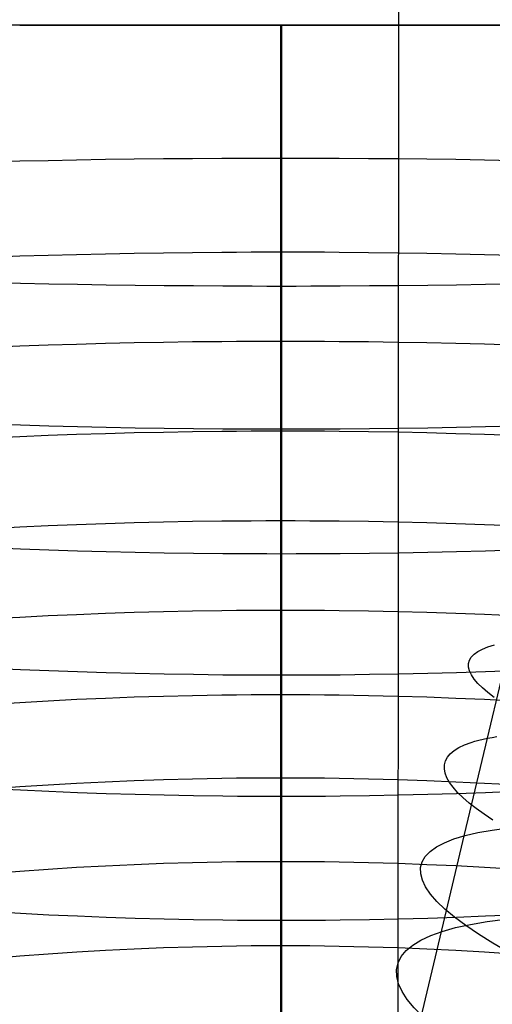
# Model space of a CAD drawing. Extents: x -383 to 1849, y -1185 to -529.
# Tile 323 of 656: x 204 to 212, y -1032 to -1016. Entities that reach past the tile are written whole.
import ezdxf

# ---------------------------------------------------------------- set-up
doc = ezdxf.new("R2010")
doc.units = 0
doc.layers.add('PREDEFINITO', color=7, linetype='CONTINUOUS')

msp = doc.modelspace()

# ---------------------------------------------------------------- linework, layer by layer
at = {"layer": 'PREDEFINITO'}
for p, q in [((210.245, -1052.478, 433.54), (210.355, -882.798, 433.986)), ((203.994, -1015.668, 678.324), (203.528, -1015.668, 678.169)), ((203.98, -1015.668, 649.681), (204.45, -1015.668, 649.542)), ((204.464, -1015.668, 678.463), (203.994, -1015.668, 678.324)), ((204.45, -1015.668, 649.542), (204.923, -1015.668, 649.417)), ((204.938, -1015.668, 678.587), (204.464, -1015.668, 678.463)), ((204.923, -1015.668, 649.417), (205.4, -1015.668, 649.309)), ((205.415, -1015.668, 678.695), (204.938, -1015.668, 678.587)), ((205.4, -1015.668, 649.309), (205.88, -1015.668, 649.216)), ((205.895, -1015.668, 678.787), (205.415, -1015.668, 678.695)), ((205.88, -1015.668, 649.216), (206.362, -1015.668, 649.139)), ((206.377, -1015.668, 678.863), (205.895, -1015.668, 678.787)), ((206.362, -1015.668, 649.139), (206.846, -1015.668, 649.079)), ((206.862, -1015.668, 678.923), (206.377, -1015.668, 678.863)), ((206.846, -1015.668, 649.079), (207.332, -1015.668, 649.036)), ((207.347, -1015.668, 678.966), (206.862, -1015.668, 678.923)), ((207.332, -1015.668, 649.036), (207.575, -1015.668, 649.021)), ((207.59, -1015.668, 678.981), (207.347, -1015.668, 678.966)), ((207.575, -1015.668, 649.021), (207.819, -1015.668, 649.01)), ((207.834, -1015.668, 678.991), (207.59, -1015.668, 678.981)), ((207.819, -1015.668, 649.01), (208.062, -1015.668, 649.003)), ((208.077, -1015.668, 678.998), (207.834, -1015.668, 678.991)), ((208.062, -1015.668, 649.003), (208.306, -1015.668, 649.001)), ((208.321, -1015.668, 679), (208.077, -1015.668, 678.998)), ((208.306, -1015.668, 649.001), (208.549, -1015.668, 649.003)), ((208.306, -1015.668, 649), (208.306, -1016.345, 649.028)), ((208.564, -1015.668, 678.998), (208.321, -1015.668, 679)), ((208.321, -1015.668, 679), (208.321, -1018.341, 679.002)), ((208.549, -1015.668, 649.003), (208.793, -1015.668, 649.009)), ((208.808, -1015.668, 678.991), (208.564, -1015.668, 678.998)), ((208.793, -1015.668, 649.009), (209.036, -1015.668, 649.02)), ((209.051, -1015.668, 678.98), (208.808, -1015.668, 678.991)), ((209.036, -1015.668, 649.02), (209.279, -1015.668, 649.035)), ((209.295, -1015.668, 678.965), (209.051, -1015.668, 678.98)), ((209.279, -1015.668, 649.035), (209.765, -1015.668, 649.078)), ((209.78, -1015.668, 678.921), (209.295, -1015.668, 678.965)), ((209.765, -1015.668, 649.078), (210.249, -1015.668, 649.137)), ((210.264, -1015.668, 678.861), (209.78, -1015.668, 678.921)), ((210.249, -1015.668, 649.137), (210.732, -1015.668, 649.213)), ((210.747, -1015.668, 678.785), (210.264, -1015.668, 678.861)), ((210.732, -1015.668, 649.213), (211.211, -1015.668, 649.306)), ((211.226, -1015.668, 678.692), (210.747, -1015.668, 678.785)), ((211.211, -1015.668, 649.306), (211.689, -1015.668, 649.414)), ((211.703, -1015.668, 678.583), (211.226, -1015.668, 678.692)), ((211.689, -1015.668, 649.414), (212.162, -1015.668, 649.538)), ((212.177, -1015.668, 678.459), (211.703, -1015.668, 678.583)), ((208.306, -1016.345, 649.028), (208.306, -1016.922, 649.039)), ((208.306, -1016.922, 649.039), (208.306, -1017.872, 649.028)), ((203.515, -1017.931, 649.861), (203.981, -1017.92, 649.707)), ((203.981, -1017.92, 649.707), (204.451, -1017.91, 649.568)), ((204.451, -1017.91, 649.568), (204.924, -1017.901, 649.444)), ((204.924, -1017.901, 649.444), (205.401, -1017.893, 649.335)), ((205.401, -1017.893, 649.335), (205.881, -1017.887, 649.243)), ((205.881, -1017.887, 649.243), (206.363, -1017.881, 649.166)), ((206.363, -1017.881, 649.166), (206.847, -1017.877, 649.106)), ((206.847, -1017.877, 649.106), (207.333, -1017.874, 649.063)), ((207.333, -1017.874, 649.063), (207.576, -1017.873, 649.048)), ((207.576, -1017.873, 649.048), (207.819, -1017.872, 649.037)), ((207.819, -1017.872, 649.037), (208.063, -1017.872, 649.03)), ((208.063, -1017.872, 649.03), (208.306, -1017.872, 649.028)), ((208.306, -1017.872, 649.028), (208.55, -1017.872, 649.03)), ((208.306, -1017.872, 649.028), (208.306, -1019.429, 648.965)), ((208.55, -1017.872, 649.03), (208.793, -1017.872, 649.036)), ((208.793, -1017.872, 649.036), (209.036, -1017.873, 649.047)), ((209.036, -1017.873, 649.047), (209.28, -1017.874, 649.062)), ((209.28, -1017.874, 649.062), (209.765, -1017.877, 649.105)), ((209.765, -1017.877, 649.105), (210.249, -1017.881, 649.164)), ((210.249, -1017.881, 649.164), (210.732, -1017.887, 649.24)), ((210.732, -1017.887, 649.24), (211.212, -1017.893, 649.332)), ((211.212, -1017.893, 649.332), (211.689, -1017.901, 649.44)), ((211.689, -1017.901, 649.44), (212.162, -1017.91, 649.564)), ((208.321, -1018.341, 679.002), (208.321, -1020, 678.95)), ((203.515, -1019.511, 649.797), (203.98, -1019.495, 649.643)), ((203.98, -1019.495, 649.643), (204.45, -1019.482, 649.504)), ((204.45, -1019.482, 649.504), (204.924, -1019.47, 649.38)), ((204.924, -1019.47, 649.38), (205.401, -1019.459, 649.272)), ((205.401, -1019.459, 649.272), (205.881, -1019.45, 649.18)), ((205.881, -1019.45, 649.18), (206.363, -1019.442, 649.103)), ((206.363, -1019.442, 649.103), (206.847, -1019.436, 649.043)), ((206.847, -1019.436, 649.043), (207.332, -1019.432, 649)), ((207.332, -1019.432, 649), (207.576, -1019.431, 648.985)), ((207.576, -1019.431, 648.985), (207.819, -1019.429, 648.974)), ((207.819, -1019.429, 648.974), (208.062, -1019.429, 648.967)), ((208.062, -1019.429, 648.967), (208.306, -1019.429, 648.965)), ((208.306, -1019.429, 648.965), (208.55, -1019.429, 648.967)), ((208.306, -1019.429, 648.965), (208.306, -1020.908, 648.869)), ((208.55, -1019.429, 648.967), (208.793, -1019.429, 648.973)), ((208.793, -1019.429, 648.973), (209.036, -1019.43, 648.984)), ((209.036, -1019.43, 648.984), (209.28, -1019.432, 648.999)), ((209.28, -1019.432, 648.999), (209.765, -1019.436, 649.041)), ((209.765, -1019.436, 649.041), (210.249, -1019.442, 649.101)), ((210.249, -1019.442, 649.101), (210.732, -1019.449, 649.176)), ((210.732, -1019.449, 649.176), (211.212, -1019.458, 649.268)), ((211.212, -1019.458, 649.268), (211.689, -1019.469, 649.376)), ((211.689, -1019.469, 649.376), (212.162, -1019.481, 649.499)), ((203.992, -1019.952, 678.272), (203.526, -1019.941, 678.117)), ((204.463, -1019.962, 678.411), (203.992, -1019.952, 678.272)), ((204.937, -1019.97, 678.535), (204.463, -1019.962, 678.411)), ((205.414, -1019.978, 678.643), (204.937, -1019.97, 678.535)), ((205.894, -1019.985, 678.736), (205.414, -1019.978, 678.643)), ((206.377, -1019.99, 678.812), (205.894, -1019.985, 678.736)), ((210.747, -1019.985, 678.736), (210.265, -1019.99, 678.813)), ((211.227, -1019.978, 678.644), (210.747, -1019.985, 678.736)), ((211.704, -1019.971, 678.536), (211.227, -1019.978, 678.644)), ((212.177, -1019.962, 678.412), (211.704, -1019.971, 678.536)), ((206.861, -1019.994, 678.872), (206.377, -1019.99, 678.812)), ((207.347, -1019.997, 678.915), (206.861, -1019.994, 678.872)), ((207.59, -1019.999, 678.93), (207.347, -1019.997, 678.915)), ((207.834, -1019.999, 678.941), (207.59, -1019.999, 678.93)), ((208.077, -1020, 678.948), (207.834, -1019.999, 678.941)), ((208.321, -1020, 678.95), (208.077, -1020, 678.948)), ((208.564, -1020, 678.948), (208.321, -1020, 678.95)), ((208.321, -1020, 678.95), (208.321, -1022.371, 678.818)), ((208.808, -1019.999, 678.941), (208.564, -1020, 678.948)), ((209.051, -1019.999, 678.93), (208.808, -1019.999, 678.941)), ((209.295, -1019.998, 678.915), (209.051, -1019.999, 678.93)), ((209.78, -1019.994, 678.872), (209.295, -1019.998, 678.915)), ((210.265, -1019.99, 678.813), (209.78, -1019.994, 678.872)), ((204.45, -1020.972, 649.407), (204.924, -1020.957, 649.284)), ((204.924, -1020.957, 649.284), (205.401, -1020.944, 649.176)), ((205.401, -1020.944, 649.176), (205.881, -1020.933, 649.084)), ((205.881, -1020.933, 649.084), (206.363, -1020.924, 649.008)), ((206.363, -1020.924, 649.008), (206.847, -1020.917, 648.948)), ((206.847, -1020.917, 648.948), (207.332, -1020.912, 648.905)), ((207.332, -1020.912, 648.905), (207.576, -1020.91, 648.889)), ((207.576, -1020.91, 648.889), (207.819, -1020.909, 648.878)), ((207.819, -1020.909, 648.878), (208.062, -1020.908, 648.872)), ((208.062, -1020.908, 648.872), (208.306, -1020.908, 648.869)), ((208.306, -1020.908, 648.869), (208.55, -1020.908, 648.872)), ((208.306, -1020.908, 648.869), (208.306, -1023.885, 648.596)), ((208.55, -1020.908, 648.872), (208.793, -1020.909, 648.878)), ((208.793, -1020.909, 648.878), (209.036, -1020.91, 648.889)), ((209.036, -1020.91, 648.889), (209.28, -1020.912, 648.903)), ((209.28, -1020.912, 648.903), (209.765, -1020.917, 648.946)), ((209.765, -1020.917, 648.946), (210.249, -1020.924, 649.005)), ((210.249, -1020.924, 649.005), (210.732, -1020.933, 649.081)), ((210.732, -1020.933, 649.081), (211.212, -1020.944, 649.172)), ((211.212, -1020.944, 649.172), (211.689, -1020.956, 649.279)), ((211.689, -1020.956, 649.279), (212.162, -1020.971, 649.402)), ((203.515, -1021.006, 649.7), (203.98, -1020.988, 649.546)), ((203.98, -1020.988, 649.546), (204.45, -1020.972, 649.407)), ((203.992, -1022.305, 678.141), (203.526, -1022.289, 677.987)), ((204.462, -1022.318, 678.28), (203.992, -1022.305, 678.141)), ((204.936, -1022.331, 678.404), (204.462, -1022.318, 678.28)), ((205.414, -1022.341, 678.512), (204.936, -1022.331, 678.404)), ((205.401, -1022.439, 649.051), (205.881, -1022.426, 648.959)), ((205.894, -1022.35, 678.604), (205.414, -1022.341, 678.512)), ((205.881, -1022.426, 648.959), (206.363, -1022.416, 648.883)), ((206.376, -1022.358, 678.68), (205.894, -1022.35, 678.604)), ((206.363, -1022.416, 648.883), (206.847, -1022.408, 648.824)), ((206.861, -1022.364, 678.74), (206.376, -1022.358, 678.68)), ((206.847, -1022.408, 648.824), (207.332, -1022.402, 648.781)), ((207.347, -1022.368, 678.783), (206.861, -1022.364, 678.74)), ((207.332, -1022.402, 648.781), (207.576, -1022.4, 648.765)), ((207.59, -1022.37, 678.798), (207.347, -1022.368, 678.783)), ((207.576, -1022.4, 648.765), (207.819, -1022.398, 648.754)), ((207.834, -1022.371, 678.809), (207.59, -1022.37, 678.798)), ((207.819, -1022.398, 648.754), (208.062, -1022.397, 648.748)), ((208.077, -1022.371, 678.816), (207.834, -1022.371, 678.809)), ((208.062, -1022.397, 648.748), (208.306, -1022.397, 648.745)), ((208.321, -1022.371, 678.818), (208.077, -1022.371, 678.816)), ((208.306, -1022.397, 648.745), (208.55, -1022.397, 648.747)), ((208.564, -1022.371, 678.816), (208.321, -1022.371, 678.818)), ((208.321, -1022.371, 678.818), (208.321, -1024.44, 678.659)), ((208.55, -1022.397, 648.747), (208.793, -1022.398, 648.754)), ((208.808, -1022.371, 678.809), (208.564, -1022.371, 678.816)), ((208.793, -1022.398, 648.754), (209.036, -1022.399, 648.764)), ((209.052, -1022.37, 678.799), (208.808, -1022.371, 678.809)), ((209.036, -1022.399, 648.764), (209.28, -1022.402, 648.779)), ((209.295, -1022.368, 678.783), (209.052, -1022.37, 678.799)), ((209.28, -1022.402, 648.779), (209.765, -1022.407, 648.822)), ((209.781, -1022.364, 678.741), (209.295, -1022.368, 678.783)), ((209.765, -1022.407, 648.822), (210.249, -1022.415, 648.881)), ((210.265, -1022.358, 678.681), (209.781, -1022.364, 678.741)), ((210.249, -1022.415, 648.881), (210.732, -1022.426, 648.956)), ((210.747, -1022.35, 678.605), (210.265, -1022.358, 678.681)), ((210.732, -1022.426, 648.956), (211.212, -1022.438, 649.047)), ((211.227, -1022.341, 678.513), (210.747, -1022.35, 678.605)), ((211.704, -1022.331, 678.405), (211.227, -1022.341, 678.513)), ((212.178, -1022.319, 678.281), (211.704, -1022.331, 678.405)), ((203.515, -1022.51, 649.574), (203.98, -1022.489, 649.421)), ((203.98, -1022.489, 649.421), (204.45, -1022.47, 649.282)), ((204.45, -1022.47, 649.282), (204.924, -1022.453, 649.159)), ((204.924, -1022.453, 649.159), (205.401, -1022.439, 649.051)), ((211.212, -1022.438, 649.047), (211.689, -1022.453, 649.155)), ((211.689, -1022.453, 649.155), (212.162, -1022.469, 649.277)), ((205.881, -1023.918, 648.809), (206.363, -1023.907, 648.733)), ((206.363, -1023.907, 648.733), (206.847, -1023.897, 648.674)), ((206.847, -1023.897, 648.674), (207.332, -1023.891, 648.631)), ((207.332, -1023.891, 648.631), (207.576, -1023.888, 648.616)), ((207.576, -1023.888, 648.616), (207.819, -1023.887, 648.605)), ((207.819, -1023.887, 648.605), (208.062, -1023.886, 648.598)), ((208.062, -1023.886, 648.598), (208.306, -1023.885, 648.596)), ((208.306, -1023.885, 648.596), (208.55, -1023.886, 648.598)), ((208.306, -1023.885, 648.596), (208.306, -1025.368, 648.421)), ((208.55, -1023.886, 648.598), (208.793, -1023.887, 648.604)), ((208.793, -1023.887, 648.604), (209.036, -1023.888, 648.615)), ((209.036, -1023.888, 648.615), (209.28, -1023.891, 648.63)), ((209.28, -1023.891, 648.63), (209.765, -1023.897, 648.672)), ((209.765, -1023.897, 648.672), (210.249, -1023.906, 648.731)), ((210.249, -1023.906, 648.731), (210.732, -1023.918, 648.806)), ((203.515, -1024.013, 649.423), (203.98, -1023.989, 649.269)), ((203.98, -1023.989, 649.269), (204.45, -1023.968, 649.131)), ((204.45, -1023.968, 649.131), (204.924, -1023.949, 649.008)), ((204.924, -1023.949, 649.008), (205.401, -1023.932, 648.901)), ((205.401, -1023.932, 648.901), (205.881, -1023.918, 648.809)), ((210.732, -1023.918, 648.806), (211.212, -1023.932, 648.897)), ((211.212, -1023.932, 648.897), (211.689, -1023.948, 649.004)), ((211.689, -1023.948, 649.004), (212.162, -1023.967, 649.126)), ((203.992, -1024.359, 677.984), (203.526, -1024.341, 677.83)), ((204.462, -1024.376, 678.123), (203.992, -1024.359, 677.984)), ((204.936, -1024.391, 678.246), (204.462, -1024.376, 678.123)), ((205.414, -1024.403, 678.354), (204.936, -1024.391, 678.246)), ((211.704, -1024.391, 678.247), (211.227, -1024.403, 678.355)), ((212.178, -1024.376, 678.124), (211.704, -1024.391, 678.247)), ((211.737, -1027.495, 492.656), (212.498, -1024.29, 492.136)), ((205.894, -1024.414, 678.446), (205.414, -1024.403, 678.354)), ((206.376, -1024.423, 678.522), (205.894, -1024.414, 678.446)), ((206.861, -1024.43, 678.582), (206.376, -1024.423, 678.522)), ((207.347, -1024.435, 678.624), (206.861, -1024.43, 678.582)), ((207.59, -1024.437, 678.64), (207.347, -1024.435, 678.624)), ((207.834, -1024.439, 678.65), (207.59, -1024.437, 678.64)), ((208.077, -1024.439, 678.657), (207.834, -1024.439, 678.65)), ((208.321, -1024.44, 678.659), (208.077, -1024.439, 678.657)), ((208.564, -1024.439, 678.657), (208.321, -1024.44, 678.659)), ((208.321, -1024.44, 678.659), (208.321, -1026.45, 678.469)), ((208.808, -1024.439, 678.651), (208.564, -1024.439, 678.657)), ((209.052, -1024.437, 678.64), (208.808, -1024.439, 678.651)), ((209.295, -1024.435, 678.625), (209.052, -1024.437, 678.64)), ((209.781, -1024.43, 678.582), (209.295, -1024.435, 678.625)), ((210.265, -1024.423, 678.523), (209.781, -1024.43, 678.582)), ((210.747, -1024.414, 678.447), (210.265, -1024.423, 678.523)), ((211.227, -1024.403, 678.355), (210.747, -1024.414, 678.447)), ((206.847, -1025.382, 648.498), (207.333, -1025.374, 648.456)), ((207.333, -1025.374, 648.456), (207.576, -1025.371, 648.44)), ((207.576, -1025.371, 648.44), (207.819, -1025.37, 648.43)), ((207.819, -1025.37, 648.43), (208.062, -1025.368, 648.423)), ((208.062, -1025.368, 648.423), (208.306, -1025.368, 648.421)), ((208.306, -1025.368, 648.421), (208.55, -1025.368, 648.423)), ((208.306, -1025.368, 648.421), (208.306, -1026.769, 648.227)), ((208.55, -1025.368, 648.423), (208.793, -1025.37, 648.429)), ((208.793, -1025.37, 648.429), (209.036, -1025.371, 648.44)), ((209.036, -1025.371, 648.44), (209.28, -1025.374, 648.454)), ((209.28, -1025.374, 648.454), (209.765, -1025.381, 648.497)), ((203.515, -1025.511, 649.244), (203.981, -1025.485, 649.092)), ((203.981, -1025.485, 649.092), (204.45, -1025.461, 648.954)), ((204.45, -1025.461, 648.954), (204.924, -1025.44, 648.832)), ((204.924, -1025.44, 648.832), (205.401, -1025.421, 648.725)), ((205.401, -1025.421, 648.725), (205.881, -1025.405, 648.633)), ((205.881, -1025.405, 648.633), (206.363, -1025.392, 648.558)), ((206.363, -1025.392, 648.558), (206.847, -1025.382, 648.498)), ((209.765, -1025.381, 648.497), (210.249, -1025.392, 648.555)), ((210.249, -1025.392, 648.555), (210.732, -1025.405, 648.63)), ((210.732, -1025.405, 648.63), (211.212, -1025.421, 648.721)), ((211.212, -1025.421, 648.721), (211.689, -1025.439, 648.828)), ((211.689, -1025.439, 648.828), (212.162, -1025.46, 648.95)), ((211.577, -1026.056, 490.024), (211.653, -1026.016, 490.504)), ((211.653, -1026.016, 490.504), (211.746, -1025.979, 490.982)), ((211.746, -1025.979, 490.982), (211.855, -1025.947, 491.456)), ((211.44, -1026.201, 488.57), (211.47, -1026.149, 489.056)), ((211.47, -1026.149, 489.056), (211.516, -1026.101, 489.541)), ((211.516, -1026.101, 489.541), (211.577, -1026.056, 490.024)), ((203.992, -1026.358, 677.795), (203.526, -1026.338, 677.642)), ((211.426, -1026.256, 488.084), (211.44, -1026.201, 488.57)), ((211.426, -1026.315, 487.597), (211.426, -1026.256, 488.084)), ((211.442, -1026.378, 487.11), (211.426, -1026.315, 487.597)), ((204.462, -1026.377, 677.934), (203.992, -1026.358, 677.795)), ((204.936, -1026.394, 678.057), (204.462, -1026.377, 677.934)), ((205.414, -1026.409, 678.164), (204.936, -1026.394, 678.057)), ((205.894, -1026.421, 678.256), (205.414, -1026.409, 678.164)), ((206.376, -1026.432, 678.332), (205.894, -1026.421, 678.256)), ((206.861, -1026.44, 678.392), (206.376, -1026.432, 678.332)), ((207.347, -1026.446, 678.434), (206.861, -1026.44, 678.392)), ((207.59, -1026.448, 678.449), (207.347, -1026.446, 678.434)), ((207.834, -1026.449, 678.46), (207.59, -1026.448, 678.449)), ((208.077, -1026.45, 678.467), (207.834, -1026.449, 678.46)), ((208.321, -1026.45, 678.469), (208.077, -1026.45, 678.467)), ((208.564, -1026.45, 678.467), (208.321, -1026.45, 678.469)), ((208.321, -1026.45, 678.469), (208.321, -1028.462, 678.244)), ((208.808, -1026.449, 678.46), (208.564, -1026.45, 678.467)), ((209.052, -1026.448, 678.45), (208.808, -1026.449, 678.46)), ((209.295, -1026.446, 678.435), (209.052, -1026.448, 678.45)), ((209.781, -1026.44, 678.392), (209.295, -1026.446, 678.435)), ((210.265, -1026.432, 678.333), (209.781, -1026.44, 678.392)), ((210.747, -1026.421, 678.257), (210.265, -1026.432, 678.333)), ((211.227, -1026.409, 678.165), (210.747, -1026.421, 678.257)), ((211.704, -1026.394, 678.058), (211.227, -1026.409, 678.165)), ((211.473, -1026.444, 486.624), (211.442, -1026.378, 487.11)), ((211.519, -1026.513, 486.139), (211.473, -1026.444, 486.624)), ((211.58, -1026.585, 485.657), (211.519, -1026.513, 486.139)), ((212.178, -1026.377, 677.935), (211.704, -1026.394, 678.058)), ((211.655, -1026.66, 485.176), (211.58, -1026.585, 485.657)), ((211.746, -1026.738, 484.699), (211.655, -1026.66, 485.176)), ((204.925, -1026.849, 648.634), (205.402, -1026.828, 648.528)), ((205.402, -1026.828, 648.528), (205.881, -1026.81, 648.437)), ((205.881, -1026.81, 648.437), (206.364, -1026.796, 648.362)), ((206.364, -1026.796, 648.362), (206.847, -1026.784, 648.304)), ((206.847, -1026.784, 648.304), (207.333, -1026.776, 648.261)), ((207.333, -1026.776, 648.261), (207.576, -1026.773, 648.247)), ((207.576, -1026.773, 648.247), (207.819, -1026.771, 648.236)), ((207.819, -1026.771, 648.236), (208.063, -1026.77, 648.229)), ((208.063, -1026.77, 648.229), (208.306, -1026.769, 648.227)), ((208.306, -1026.769, 648.227), (208.55, -1026.77, 648.229)), ((208.306, -1026.769, 648.227), (208.306, -1028.149, 648.008)), ((208.55, -1026.77, 648.229), (208.793, -1026.771, 648.236)), ((208.793, -1026.771, 648.236), (209.036, -1026.773, 648.246)), ((209.036, -1026.773, 648.246), (209.28, -1026.776, 648.261)), ((209.28, -1026.776, 648.261), (209.765, -1026.784, 648.303)), ((209.765, -1026.784, 648.303), (210.249, -1026.796, 648.362)), ((210.249, -1026.796, 648.362), (210.732, -1026.81, 648.437)), ((210.732, -1026.81, 648.437), (211.212, -1026.828, 648.527)), ((211.212, -1026.828, 648.527), (211.689, -1026.849, 648.634)), ((211.85, -1026.82, 484.225), (211.746, -1026.738, 484.699)), ((203.517, -1026.929, 649.044), (203.982, -1026.9, 648.892)), ((203.982, -1026.9, 648.892), (204.452, -1026.873, 648.756)), ((204.452, -1026.873, 648.756), (204.925, -1026.849, 648.634)), ((211.689, -1026.849, 648.634), (212.162, -1026.873, 648.755)), ((211.358, -1029.09, 492.961), (211.737, -1027.495, 492.656)), ((211.664, -1027.511, 492.425), (211.737, -1027.495, 492.656)), ((211.737, -1027.495, 492.656), (211.815, -1027.481, 492.887)), ((211.815, -1027.481, 492.887), (211.896, -1027.467, 493.116)), ((211.183, -1027.7, 490.295), (211.262, -1027.651, 490.774)), ((211.262, -1027.651, 490.774), (211.357, -1027.606, 491.25)), ((211.357, -1027.606, 491.25), (211.467, -1027.565, 491.723)), ((211.467, -1027.565, 491.723), (211.529, -1027.546, 491.958)), ((211.529, -1027.546, 491.958), (211.594, -1027.528, 492.192)), ((211.594, -1027.528, 492.192), (211.664, -1027.511, 492.425)), ((211.041, -1027.871, 488.846), (211.073, -1027.81, 489.33)), ((211.073, -1027.81, 489.33), (211.12, -1027.754, 489.813)), ((211.12, -1027.754, 489.813), (211.183, -1027.7, 490.295)), ((211.023, -1028.003, 487.875), (211.024, -1027.935, 488.36)), ((211.024, -1027.935, 488.36), (211.041, -1027.871, 488.846)), ((207.576, -1028.154, 648.028), (207.819, -1028.151, 648.017)), ((207.819, -1028.151, 648.017), (208.062, -1028.15, 648.01)), ((208.062, -1028.15, 648.01), (208.306, -1028.149, 648.008)), ((208.306, -1028.149, 648.008), (208.55, -1028.15, 648.01)), ((208.306, -1028.149, 648.008), (208.306, -1029.537, 647.756)), ((208.55, -1028.15, 648.01), (208.793, -1028.151, 648.016)), ((208.793, -1028.151, 648.016), (209.037, -1028.154, 648.027)), ((211.037, -1028.075, 487.39), (211.023, -1028.003, 487.875)), ((211.066, -1028.149, 486.905), (211.037, -1028.075, 487.39)), ((211.11, -1028.227, 486.422), (211.066, -1028.149, 486.905)), ((203.514, -1028.328, 648.825), (203.98, -1028.295, 648.673)), ((203.98, -1028.295, 648.673), (204.45, -1028.265, 648.537)), ((204.45, -1028.265, 648.537), (204.923, -1028.239, 648.415)), ((204.923, -1028.239, 648.415), (205.4, -1028.215, 648.309)), ((205.4, -1028.215, 648.309), (205.88, -1028.195, 648.219)), ((205.88, -1028.195, 648.219), (206.363, -1028.179, 648.144)), ((206.363, -1028.179, 648.144), (206.847, -1028.166, 648.085)), ((206.847, -1028.166, 648.085), (207.332, -1028.157, 648.043)), ((207.332, -1028.157, 648.043), (207.576, -1028.154, 648.028)), ((209.037, -1028.154, 648.027), (209.28, -1028.157, 648.041)), ((209.28, -1028.157, 648.041), (209.765, -1028.166, 648.083)), ((209.765, -1028.166, 648.083), (210.25, -1028.179, 648.141)), ((210.25, -1028.179, 648.141), (210.732, -1028.195, 648.216)), ((210.732, -1028.195, 648.216), (211.212, -1028.215, 648.306)), ((211.169, -1028.308, 485.941), (211.11, -1028.227, 486.422)), ((211.242, -1028.392, 485.462), (211.169, -1028.308, 485.941)), ((211.212, -1028.215, 648.306), (211.689, -1028.238, 648.411)), ((211.689, -1028.238, 648.411), (212.163, -1028.264, 648.532)), ((203.992, -1028.358, 677.571), (203.526, -1028.334, 677.418)), ((204.462, -1028.379, 677.709), (203.992, -1028.358, 677.571)), ((204.936, -1028.398, 677.832), (204.462, -1028.379, 677.709)), ((205.414, -1028.415, 677.94), (204.936, -1028.398, 677.832)), ((205.894, -1028.429, 678.031), (205.414, -1028.415, 677.94)), ((206.376, -1028.441, 678.107), (205.894, -1028.429, 678.031)), ((206.861, -1028.45, 678.166), (206.376, -1028.441, 678.107)), ((207.347, -1028.456, 678.209), (206.861, -1028.45, 678.166)), ((207.59, -1028.459, 678.224), (207.347, -1028.456, 678.209)), ((207.834, -1028.46, 678.235), (207.59, -1028.459, 678.224)), ((208.077, -1028.461, 678.241), (207.834, -1028.46, 678.235)), ((208.321, -1028.462, 678.244), (208.077, -1028.461, 678.241)), ((208.564, -1028.461, 678.242), (208.321, -1028.462, 678.244)), ((208.321, -1028.462, 678.244), (208.321, -1030.52, 677.974)), ((208.808, -1028.46, 678.235), (208.564, -1028.461, 678.242)), ((209.052, -1028.459, 678.224), (208.808, -1028.46, 678.235)), ((209.295, -1028.456, 678.209), (209.052, -1028.459, 678.224)), ((209.781, -1028.45, 678.167), (209.295, -1028.456, 678.209)), ((210.265, -1028.441, 678.108), (209.781, -1028.45, 678.167)), ((210.747, -1028.429, 678.032), (210.265, -1028.441, 678.108)), ((211.227, -1028.415, 677.941), (210.747, -1028.429, 678.032)), ((211.704, -1028.398, 677.833), (211.227, -1028.415, 677.941)), ((211.331, -1028.479, 484.986), (211.242, -1028.392, 485.462)), ((211.434, -1028.569, 484.514), (211.331, -1028.479, 484.986)), ((212.178, -1028.379, 677.711), (211.704, -1028.398, 677.833)), ((211.551, -1028.661, 484.046), (211.434, -1028.569, 484.514)), ((211.683, -1028.756, 483.582), (211.551, -1028.661, 484.046)), ((211.829, -1028.854, 483.123), (211.683, -1028.756, 483.582)), ((210.981, -1030.678, 493.299), (211.358, -1029.09, 492.961)), ((204.924, -1029.635, 648.161), (205.401, -1029.609, 648.055)), ((205.401, -1029.609, 648.055), (205.881, -1029.587, 647.965)), ((205.881, -1029.587, 647.965), (206.363, -1029.569, 647.891)), ((206.363, -1029.569, 647.891), (206.847, -1029.555, 647.832)), ((206.847, -1029.555, 647.832), (207.332, -1029.545, 647.79)), ((207.332, -1029.545, 647.79), (207.576, -1029.541, 647.775)), ((207.576, -1029.541, 647.775), (207.819, -1029.539, 647.764)), ((207.819, -1029.539, 647.764), (208.062, -1029.537, 647.758)), ((208.062, -1029.537, 647.758), (208.306, -1029.537, 647.756)), ((208.306, -1029.537, 647.756), (208.55, -1029.537, 647.758)), ((208.306, -1029.537, 647.756), (208.306, -1030.932, 647.468)), ((208.55, -1029.537, 647.758), (208.793, -1029.539, 647.764)), ((208.793, -1029.539, 647.764), (209.036, -1029.541, 647.774)), ((209.036, -1029.541, 647.774), (209.28, -1029.545, 647.789)), ((209.28, -1029.545, 647.789), (209.765, -1029.555, 647.83)), ((209.765, -1029.555, 647.83), (210.249, -1029.569, 647.888)), ((210.249, -1029.569, 647.888), (210.732, -1029.587, 647.962)), ((210.732, -1029.587, 647.962), (211.212, -1029.608, 648.052)), ((211.212, -1029.608, 648.052), (211.689, -1029.634, 648.157)), ((203.515, -1029.733, 648.568), (203.98, -1029.697, 648.418)), ((203.98, -1029.697, 648.418), (204.45, -1029.664, 648.282)), ((204.45, -1029.664, 648.282), (204.924, -1029.635, 648.161)), ((211.689, -1029.634, 648.157), (212.163, -1029.663, 648.277)), ((203.992, -1030.403, 677.304), (203.526, -1030.376, 677.152)), ((204.462, -1030.427, 677.442), (203.992, -1030.403, 677.304)), ((204.936, -1030.448, 677.564), (204.462, -1030.427, 677.442)), ((212.178, -1030.427, 677.443), (211.704, -1030.448, 677.565)), ((205.414, -1030.467, 677.672), (204.936, -1030.448, 677.564)), ((205.894, -1030.483, 677.763), (205.414, -1030.467, 677.672)), ((206.377, -1030.496, 677.838), (205.894, -1030.483, 677.763)), ((206.861, -1030.506, 677.897), (206.377, -1030.496, 677.838)), ((207.347, -1030.514, 677.94), (206.861, -1030.506, 677.897)), ((207.59, -1030.516, 677.955), (207.347, -1030.514, 677.94)), ((207.834, -1030.518, 677.966), (207.59, -1030.516, 677.955)), ((208.077, -1030.519, 677.972), (207.834, -1030.518, 677.966)), ((208.321, -1030.52, 677.974), (208.077, -1030.519, 677.972)), ((208.564, -1030.519, 677.972), (208.321, -1030.52, 677.974)), ((208.321, -1030.52, 677.974), (208.321, -1032.533, 677.669)), ((208.808, -1030.518, 677.966), (208.564, -1030.519, 677.972)), ((209.052, -1030.516, 677.955), (208.808, -1030.518, 677.966)), ((209.295, -1030.514, 677.94), (209.052, -1030.516, 677.955)), ((209.78, -1030.506, 677.898), (209.295, -1030.514, 677.94)), ((210.265, -1030.496, 677.839), (209.78, -1030.506, 677.898)), ((210.747, -1030.483, 677.764), (210.265, -1030.496, 677.839)), ((211.227, -1030.467, 677.672), (210.747, -1030.483, 677.764)), ((211.704, -1030.448, 677.565), (211.227, -1030.467, 677.672)), ((210.605, -1032.261, 493.667), (210.981, -1030.678, 493.299)), ((203.982, -1031.105, 648.123), (204.452, -1031.069, 647.988)), ((204.452, -1031.069, 647.988), (204.925, -1031.038, 647.869)), ((204.925, -1031.038, 647.869), (205.402, -1031.01, 647.764)), ((205.402, -1031.01, 647.764), (205.881, -1030.987, 647.675)), ((205.881, -1030.987, 647.675), (206.364, -1030.967, 647.601)), ((206.364, -1030.967, 647.601), (206.847, -1030.952, 647.543)), ((206.847, -1030.952, 647.543), (207.333, -1030.941, 647.501)), ((207.333, -1030.941, 647.501), (207.576, -1030.937, 647.487)), ((207.576, -1030.937, 647.487), (207.819, -1030.934, 647.476)), ((207.819, -1030.934, 647.476), (208.063, -1030.933, 647.47)), ((208.063, -1030.933, 647.47), (208.306, -1030.932, 647.468)), ((208.306, -1030.932, 647.468), (208.55, -1030.933, 647.47)), ((208.306, -1030.932, 647.468), (208.306, -1032.361, 647.145)), ((208.55, -1030.933, 647.47), (208.793, -1030.934, 647.476)), ((208.793, -1030.934, 647.476), (209.036, -1030.937, 647.487)), ((209.036, -1030.937, 647.487), (209.28, -1030.941, 647.501)), ((209.28, -1030.941, 647.501), (209.765, -1030.952, 647.543)), ((209.765, -1030.952, 647.543), (210.249, -1030.967, 647.601)), ((210.249, -1030.967, 647.601), (210.732, -1030.987, 647.674)), ((210.732, -1030.987, 647.674), (211.212, -1031.01, 647.763)), ((211.212, -1031.01, 647.763), (211.689, -1031.038, 647.868)), ((211.689, -1031.038, 647.868), (212.162, -1031.069, 647.988)), ((203.517, -1031.144, 648.272), (203.982, -1031.105, 648.123))]:
    msp.add_line(p, q, dxfattribs=at)
at = {"layer": 'PREDEFINITO', "extrusion": (0.219697, 0.963315, -0.154134)}
msp.add_arc((-449.254, 335.357, -1020.885), 14.954, 237.1427, 116.2281, dxfattribs=at)
at = {"layer": 'PREDEFINITO', "extrusion": (0.218986, 0.960335, -0.172632)}
msp.add_arc((-449.211, 316.206, -1028.754), 14.956, 233.8698, 118.6355, dxfattribs=at)

doc.saveas('drawing.dxf')
